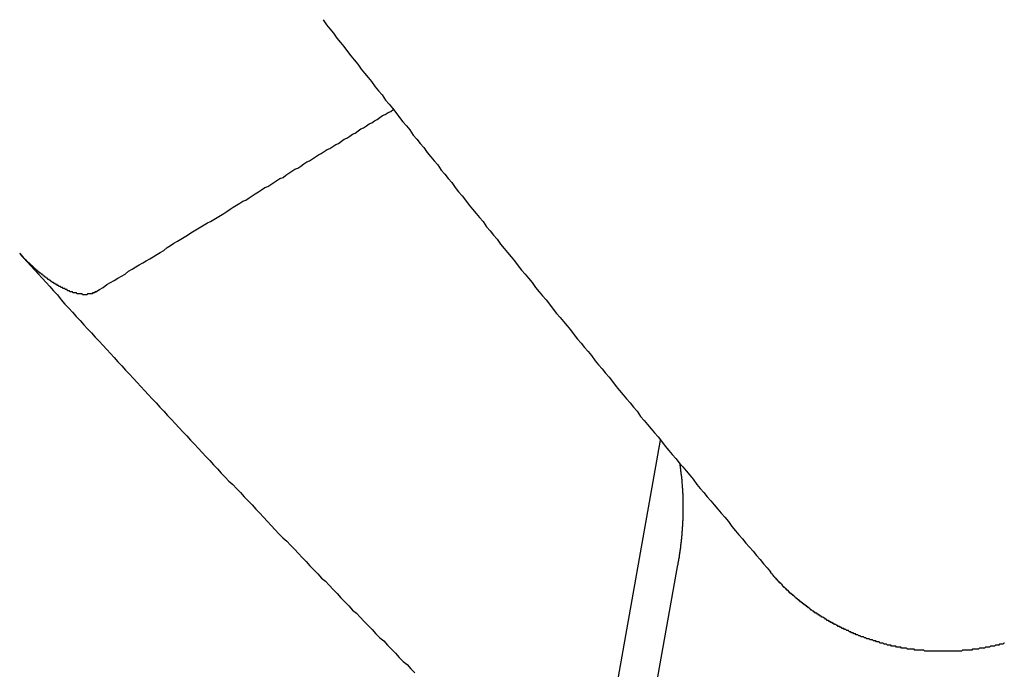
# Model space of a CAD drawing. Extents: x 1107 to 4046, y 937 to 3355.
# Tile 474 of 656: x 2209.324 to 2210.281, y 2652.212 to 2652.842. Entities that reach past the tile are written whole.
import ezdxf

# ---------------------------------------------------------------- set-up
doc = ezdxf.new("R2010")
doc.units = 0
doc.layers.add('KF_VIDA_L___C_REAR', color=7, linetype='CONTINUOUS')

# ---------------------------------------------------------------- blocks, each defined once
blk = doc.blocks.new('KF_VIDA_L___C_REAR')
at = {"layer": 'KF_VIDA_L___C_REAR'}
for p, q in [((22.881917, 962.735928), (22.967782, 963.220981)), ((22.857533, 962.382348), (22.984562, 963.099939))]:
    blk.add_line(p, q, dxfattribs=at)
for points in [[(22.64, 963.629, 0), (22.6433, 963.624, 0), (22.6467, 963.62, 0), (22.6501, 963.616, 0), (22.6534, 963.611, 0), (22.6568, 963.607, 0), (22.6602, 963.603, 0), (22.6636, 963.598, 0), (22.6669, 963.594, 0), (22.6703, 963.59, 0), (22.6737, 963.586, 0), (22.677, 963.581, 0), (22.6804, 963.577, 0), (22.6838, 963.573, 0), (22.6872, 963.569, 0), (22.6905, 963.564, 0), (22.6939, 963.56, 0), (22.6973, 963.556, 0), (22.7007, 963.551, 0), (22.7041, 963.547, 0), (22.7074, 963.543, 0), (22.7108, 963.539, 0), (22.7142, 963.534, 0), (22.7176, 963.53, 0), (22.721, 963.526, 0), (22.7243, 963.522, 0), (22.7277, 963.517, 0), (22.7311, 963.513, 0), (22.7345, 963.509, 0), (22.7379, 963.505, 0), (22.7413, 963.5, 0), (22.7446, 963.496, 0), (22.748, 963.492, 0), (22.7514, 963.488, 0), (22.7548, 963.483, 0), (22.7582, 963.479, 0), (22.7616, 963.475, 0), (22.765, 963.471, 0), (22.7683, 963.466, 0), (22.7717, 963.462, 0), (22.7751, 963.458, 0), (22.7785, 963.454, 0), (22.7819, 963.449, 0), (22.7853, 963.445, 0), (22.7887, 963.441, 0), (22.7921, 963.437, 0), (22.7955, 963.433, 0), (22.7989, 963.428, 0), (22.8023, 963.424, 0), (22.8056, 963.42, 0), (22.809, 963.416, 0), (22.8124, 963.411, 0), (22.8158, 963.407, 0), (22.8192, 963.403, 0), (22.8226, 963.399, 0), (22.826, 963.395, 0), (22.8294, 963.39, 0), (22.8328, 963.386, 0), (22.8362, 963.382, 0), (22.8396, 963.378, 0), (22.843, 963.374, 0), (22.8464, 963.369, 0), (22.8498, 963.365, 0), (22.8532, 963.361, 0), (22.8566, 963.357, 0), (22.86, 963.353, 0), (22.8634, 963.348, 0), (22.8668, 963.344, 0), (22.8702, 963.34, 0), (22.8736, 963.336, 0), (22.877, 963.332, 0), (22.8804, 963.328, 0), (22.8838, 963.323, 0), (22.8872, 963.319, 0), (22.8906, 963.315, 0), (22.894, 963.311, 0), (22.8974, 963.307, 0), (22.9008, 963.303, 0), (22.9042, 963.298, 0), (22.9076, 963.294, 0), (22.911, 963.29, 0), (22.9144, 963.286, 0), (22.9178, 963.282, 0), (22.9212, 963.278, 0), (22.9247, 963.273, 0), (22.9281, 963.269, 0), (22.9315, 963.265, 0), (22.9349, 963.261, 0), (22.9383, 963.257, 0), (22.9417, 963.253, 0), (22.9451, 963.249, 0), (22.9485, 963.244, 0), (22.9519, 963.24, 0), (22.9553, 963.236, 0), (22.9587, 963.232, 0), (22.9621, 963.228, 0), (22.9655, 963.224, 0), (22.9689, 963.22, 0), (22.9724, 963.215, 0), (22.9758, 963.211, 0), (22.9792, 963.207, 0), (22.9826, 963.203, 0), (22.986, 963.199, 0), (22.9894, 963.195, 0), (22.9928, 963.191, 0), (22.9962, 963.187, 0), (22.9996, 963.183, 0), (23.0031, 963.178, 0), (23.0065, 963.174, 0), (23.0099, 963.17, 0), (23.0133, 963.166, 0), (23.0167, 963.162, 0), (23.0201, 963.158, 0), (23.0235, 963.154, 0), (23.0269, 963.15, 0), (23.0304, 963.146, 0), (23.0338, 963.142, 0), (23.0372, 963.137, 0), (23.0406, 963.133, 0), (23.044, 963.129, 0), (23.0474, 963.125, 0), (23.0508, 963.121, 0), (23.0542, 963.117, 0), (23.0577, 963.113, 0), (23.0611, 963.109, 0), (23.0645, 963.105, 0), (23.0679, 963.101, 0), (23.0713, 963.097, 0), (23.0747, 963.093, 0)], [(22.4194, 963.365, 0), (22.4229, 963.367, 0), (22.4265, 963.369, 0), (22.4301, 963.372, 0), (22.4336, 963.374, 0), (22.4371, 963.376, 0), (22.4407, 963.378, 0), (22.4442, 963.38, 0), (22.4477, 963.382, 0), (22.4511, 963.385, 0), (22.4546, 963.387, 0), (22.458, 963.389, 0), (22.4615, 963.391, 0), (22.4649, 963.393, 0), (22.4683, 963.395, 0), (22.4717, 963.397, 0), (22.4751, 963.399, 0), (22.4785, 963.401, 0), (22.4818, 963.403, 0), (22.4852, 963.405, 0), (22.4885, 963.408, 0), (22.4919, 963.41, 0), (22.4952, 963.412, 0), (22.4985, 963.414, 0), (22.5018, 963.416, 0), (22.505, 963.418, 0), (22.5083, 963.42, 0), (22.5116, 963.422, 0), (22.5148, 963.424, 0), (22.518, 963.426, 0), (22.5213, 963.428, 0), (22.5245, 963.43, 0), (22.5277, 963.432, 0), (22.5308, 963.433, 0), (22.534, 963.435, 0), (22.5372, 963.437, 0), (22.5403, 963.439, 0), (22.5435, 963.441, 0), (22.5466, 963.443, 0), (22.5497, 963.445, 0), (22.5528, 963.447, 0), (22.5559, 963.449, 0), (22.559, 963.451, 0), (22.5621, 963.453, 0), (22.5651, 963.454, 0), (22.5682, 963.456, 0), (22.5712, 963.458, 0), (22.5742, 963.46, 0), (22.5773, 963.462, 0), (22.5803, 963.464, 0), (22.5833, 963.466, 0), (22.5863, 963.467, 0), (22.5892, 963.469, 0), (22.5922, 963.471, 0), (22.5952, 963.473, 0), (22.5981, 963.475, 0), (22.6011, 963.476, 0), (22.604, 963.478, 0), (22.6069, 963.48, 0), (22.6098, 963.482, 0), (22.6127, 963.484, 0), (22.6156, 963.485, 0), (22.6185, 963.487, 0), (22.6213, 963.489, 0), (22.6242, 963.491, 0), (22.627, 963.492, 0), (22.6299, 963.494, 0), (22.6327, 963.496, 0), (22.6355, 963.498, 0), (22.6383, 963.499, 0), (22.6411, 963.501, 0), (22.6439, 963.503, 0), (22.6467, 963.504, 0), (22.6495, 963.506, 0), (22.6523, 963.508, 0), (22.655, 963.509, 0), (22.6578, 963.511, 0), (22.6605, 963.513, 0), (22.6632, 963.514, 0), (22.6659, 963.516, 0), (22.6686, 963.518, 0), (22.6713, 963.519, 0), (22.674, 963.521, 0), (22.6767, 963.523, 0), (22.6794, 963.524, 0), (22.6821, 963.526, 0), (22.6847, 963.528, 0), (22.6874, 963.529, 0), (22.69, 963.531, 0), (22.6926, 963.532, 0), (22.6953, 963.534, 0), (22.6979, 963.536, 0), (22.7005, 963.537, 0), (22.7031, 963.539, 0), (22.7057, 963.54, 0), (22.7082, 963.542, 0)], [(22.4194, 963.365, 0), (22.4192, 963.365, 0), (22.4191, 963.365, 0), (22.4189, 963.365, 0), (22.4188, 963.365, 0), (22.4187, 963.365, 0), (22.4185, 963.365, 0), (22.4184, 963.365, 0), (22.4182, 963.364, 0), (22.4181, 963.364, 0), (22.4179, 963.364, 0), (22.4178, 963.364, 0), (22.4176, 963.364, 0), (22.4175, 963.364, 0), (22.4173, 963.364, 0), (22.4172, 963.364, 0), (22.417, 963.364, 0), (22.4168, 963.364, 0), (22.4167, 963.364, 0), (22.4165, 963.364, 0), (22.4164, 963.364, 0), (22.4162, 963.364, 0), (22.416, 963.364, 0), (22.4159, 963.363, 0), (22.4157, 963.363, 0), (22.4155, 963.363, 0), (22.4154, 963.363, 0), (22.4152, 963.363, 0), (22.415, 963.363, 0), (22.4149, 963.363, 0), (22.4147, 963.363, 0), (22.4145, 963.363, 0), (22.4144, 963.363, 0), (22.4142, 963.363, 0), (22.414, 963.363, 0), (22.4138, 963.363, 0), (22.4137, 963.363, 0), (22.4135, 963.363, 0), (22.4133, 963.363, 0), (22.4131, 963.363, 0), (22.4129, 963.363, 0), (22.4128, 963.363, 0), (22.4126, 963.363, 0), (22.4124, 963.363, 0), (22.4122, 963.363, 0), (22.412, 963.363, 0), (22.4119, 963.363, 0), (22.4117, 963.363, 0), (22.4115, 963.363, 0), (22.4113, 963.363, 0), (22.4111, 963.363, 0), (22.4109, 963.362, 0), (22.4107, 963.362, 0), (22.4106, 963.362, 0), (22.4104, 963.362, 0), (22.4102, 963.362, 0), (22.41, 963.362, 0), (22.4098, 963.362, 0), (22.4096, 963.362, 0), (22.4094, 963.362, 0), (22.4092, 963.362, 0), (22.4091, 963.362, 0), (22.4089, 963.362, 0), (22.4087, 963.362, 0), (22.4085, 963.362, 0), (22.4083, 963.362, 0), (22.4081, 963.362, 0), (22.4079, 963.362, 0), (22.4077, 963.362, 0), (22.4075, 963.362, 0), (22.4073, 963.362, 0), (22.4071, 963.362, 0), (22.407, 963.362, 0), (22.4068, 963.362, 0), (22.4066, 963.362, 0), (22.4064, 963.362, 0), (22.4062, 963.362, 0), (22.406, 963.363, 0), (22.4058, 963.363, 0), (22.4056, 963.363, 0), (22.4054, 963.363, 0), (22.4052, 963.363, 0), (22.405, 963.363, 0), (22.4048, 963.363, 0), (22.4046, 963.363, 0), (22.4044, 963.363, 0), (22.4042, 963.363, 0), (22.404, 963.363, 0), (22.4038, 963.363, 0), (22.4035, 963.363, 0), (22.4033, 963.363, 0), (22.4031, 963.363, 0), (22.4029, 963.363, 0), (22.4027, 963.363, 0), (22.4025, 963.363, 0), (22.4022, 963.363, 0), (22.402, 963.363, 0), (22.4018, 963.363, 0), (22.4016, 963.363, 0), (22.4014, 963.363, 0), (22.4011, 963.363, 0), (22.4009, 963.363, 0), (22.4007, 963.363, 0), (22.4005, 963.364, 0), (22.4002, 963.364, 0), (22.4, 963.364, 0), (22.3998, 963.364, 0), (22.3995, 963.364, 0), (22.3993, 963.364, 0), (22.3991, 963.364, 0), (22.3988, 963.364, 0), (22.3986, 963.364, 0), (22.3984, 963.364, 0), (22.3981, 963.364, 0), (22.3979, 963.364, 0), (22.3977, 963.364, 0), (22.3974, 963.364, 0), (22.3972, 963.364, 0), (22.3969, 963.364, 0), (22.3967, 963.365, 0), (22.3965, 963.365, 0), (22.3962, 963.365, 0), (22.396, 963.365, 0), (22.3957, 963.365, 0), (22.3955, 963.365, 0), (22.3953, 963.365, 0), (22.395, 963.365, 0), (22.3948, 963.365, 0), (22.3945, 963.365, 0), (22.3943, 963.365, 0), (22.3941, 963.365, 0), (22.3938, 963.366, 0), (22.3936, 963.366, 0), (22.3933, 963.366, 0), (22.3931, 963.366, 0), (22.3928, 963.366, 0), (22.3926, 963.366, 0), (22.3923, 963.366, 0), (22.3921, 963.366, 0), (22.3919, 963.366, 0), (22.3916, 963.366, 0), (22.3914, 963.367, 0), (22.3911, 963.367, 0), (22.3909, 963.367, 0), (22.3906, 963.367, 0), (22.3904, 963.367, 0), (22.3901, 963.367, 0), (22.3899, 963.367, 0), (22.3897, 963.367, 0), (22.3894, 963.367, 0), (22.3892, 963.368, 0), (22.3889, 963.368, 0), (22.3887, 963.368, 0), (22.3884, 963.368, 0), (22.3882, 963.368, 0), (22.3879, 963.368, 0), (22.3877, 963.368, 0), (22.3875, 963.368, 0), (22.3872, 963.368, 0), (22.387, 963.369, 0), (22.3867, 963.369, 0), (22.3865, 963.369, 0), (22.3863, 963.369, 0), (22.386, 963.369, 0), (22.3858, 963.369, 0), (22.3855, 963.369, 0), (22.3853, 963.369, 0), (22.3851, 963.37, 0), (22.3848, 963.37, 0), (22.3846, 963.37, 0), (22.3843, 963.37, 0), (22.3841, 963.37, 0), (22.3838, 963.37, 0), (22.3836, 963.37, 0), (22.3833, 963.37, 0), (22.3831, 963.371, 0), (22.3828, 963.371, 0), (22.3826, 963.371, 0), (22.3823, 963.371, 0), (22.3821, 963.371, 0), (22.3818, 963.371, 0), (22.3816, 963.372, 0), (22.3813, 963.372, 0), (22.381, 963.372, 0), (22.3808, 963.372, 0), (22.3805, 963.372, 0), (22.3803, 963.372, 0), (22.38, 963.372, 0), (22.3797, 963.373, 0), (22.3795, 963.373, 0), (22.3792, 963.373, 0), (22.3789, 963.373, 0), (22.3787, 963.373, 0), (22.3784, 963.373, 0), (22.3781, 963.374, 0), (22.3779, 963.374, 0), (22.3776, 963.374, 0), (22.3773, 963.374, 0), (22.3771, 963.374, 0), (22.3768, 963.374, 0), (22.3765, 963.375, 0), (22.3763, 963.375, 0), (22.376, 963.375, 0), (22.3757, 963.375, 0), (22.3755, 963.375, 0), (22.3752, 963.376, 0), (22.3749, 963.376, 0), (22.3746, 963.376, 0), (22.3744, 963.376, 0), (22.3741, 963.376, 0), (22.3738, 963.377, 0), (22.3736, 963.377, 0), (22.3733, 963.377, 0), (22.373, 963.377, 0), (22.3727, 963.377, 0), (22.3725, 963.377, 0), (22.3722, 963.378, 0), (22.3719, 963.378, 0), (22.3717, 963.378, 0), (22.3714, 963.378, 0), (22.3711, 963.378, 0), (22.3708, 963.379, 0), (22.3706, 963.379, 0), (22.3703, 963.379, 0), (22.37, 963.379, 0), (22.3698, 963.379, 0), (22.3695, 963.38, 0), (22.3692, 963.38, 0), (22.3689, 963.38, 0), (22.3687, 963.38, 0), (22.3684, 963.38, 0), (22.3681, 963.381, 0), (22.3679, 963.381, 0), (22.3676, 963.381, 0), (22.3673, 963.381, 0), (22.3671, 963.382, 0), (22.3668, 963.382, 0), (22.3665, 963.382, 0), (22.3663, 963.382, 0), (22.366, 963.382, 0), (22.3658, 963.383, 0), (22.3655, 963.383, 0), (22.3652, 963.383, 0), (22.365, 963.383, 0), (22.3647, 963.383, 0), (22.3644, 963.384, 0), (22.3642, 963.384, 0), (22.3639, 963.384, 0), (22.3637, 963.384, 0), (22.3634, 963.384, 0), (22.3632, 963.385, 0), (22.3629, 963.385, 0), (22.3627, 963.385, 0), (22.3624, 963.385, 0), (22.3622, 963.386, 0), (22.3619, 963.386, 0), (22.3617, 963.386, 0), (22.3614, 963.386, 0), (22.3612, 963.386, 0), (22.3609, 963.387, 0), (22.3606, 963.387, 0), (22.3604, 963.387, 0), (22.3601, 963.387, 0), (22.3599, 963.388, 0), (22.3596, 963.388, 0), (22.3594, 963.388, 0), (22.3591, 963.388, 0), (22.3589, 963.388, 0), (22.3586, 963.389, 0), (22.3583, 963.389, 0), (22.3581, 963.389, 0), (22.3578, 963.389, 0), (22.3576, 963.39, 0), (22.3573, 963.39, 0), (22.357, 963.39, 0), (22.3568, 963.39, 0), (22.3565, 963.391, 0), (22.3562, 963.391, 0), (22.356, 963.391, 0), (22.3557, 963.391, 0), (22.3554, 963.392, 0), (22.3552, 963.392, 0), (22.3549, 963.392, 0), (22.3547, 963.392, 0), (22.3544, 963.393, 0), (22.3541, 963.393, 0), (22.3539, 963.393, 0), (22.3536, 963.393, 0), (22.3533, 963.394, 0), (22.3531, 963.394, 0), (22.3528, 963.394, 0), (22.3525, 963.394, 0), (22.3523, 963.395, 0), (22.352, 963.395, 0), (22.3517, 963.395, 0), (22.3515, 963.396, 0), (22.3512, 963.396, 0), (22.351, 963.396, 0), (22.3507, 963.396, 0), (22.3504, 963.397, 0), (22.3502, 963.397, 0), (22.3499, 963.397, 0), (22.3496, 963.397, 0), (22.3494, 963.398, 0), (22.3491, 963.398, 0), (22.3489, 963.398, 0), (22.3486, 963.399, 0), (22.3483, 963.399, 0), (22.3481, 963.399, 0), (22.3478, 963.399, 0), (22.3476, 963.4, 0), (22.3473, 963.4, 0), (22.347, 963.4, 0), (22.3468, 963.4, 0), (22.3465, 963.401, 0), (22.3463, 963.401, 0), (22.346, 963.401, 0), (22.3458, 963.402, 0), (22.3455, 963.402, 0), (22.3453, 963.402, 0)], [(22.3453, 963.402, 0), (22.3489, 963.398, 0), (22.3526, 963.394, 0), (22.3562, 963.39, 0), (22.3599, 963.386, 0), (22.3636, 963.382, 0), (22.3672, 963.378, 0), (22.3709, 963.374, 0), (22.3746, 963.37, 0), (22.3782, 963.366, 0), (22.3819, 963.362, 0), (22.3856, 963.357, 0), (22.3892, 963.353, 0), (22.3929, 963.349, 0), (22.3966, 963.345, 0), (22.4003, 963.341, 0), (22.404, 963.337, 0), (22.4076, 963.333, 0), (22.4113, 963.329, 0), (22.415, 963.325, 0), (22.4187, 963.321, 0), (22.4224, 963.317, 0), (22.4261, 963.313, 0), (22.4298, 963.309, 0), (22.4334, 963.305, 0), (22.4371, 963.301, 0), (22.4408, 963.297, 0), (22.4445, 963.293, 0), (22.4482, 963.289, 0), (22.4519, 963.285, 0), (22.4556, 963.281, 0), (22.4593, 963.277, 0), (22.463, 963.273, 0), (22.4667, 963.269, 0), (22.4704, 963.265, 0), (22.4741, 963.261, 0), (22.4778, 963.257, 0), (22.4816, 963.253, 0), (22.4853, 963.249, 0), (22.489, 963.245, 0), (22.4927, 963.241, 0), (22.4964, 963.237, 0), (22.5001, 963.233, 0), (22.5038, 963.229, 0), (22.5076, 963.225, 0), (22.5113, 963.221, 0), (22.515, 963.217, 0), (22.5187, 963.213, 0), (22.5225, 963.209, 0), (22.5262, 963.205, 0), (22.5299, 963.201, 0), (22.5336, 963.197, 0), (22.5374, 963.193, 0), (22.5411, 963.189, 0), (22.5448, 963.185, 0), (22.5486, 963.181, 0), (22.5523, 963.178, 0), (22.556, 963.174, 0), (22.5598, 963.17, 0), (22.5635, 963.166, 0), (22.5672, 963.162, 0), (22.571, 963.158, 0), (22.5747, 963.154, 0), (22.5785, 963.15, 0), (22.5822, 963.146, 0), (22.586, 963.142, 0), (22.5897, 963.138, 0), (22.5935, 963.134, 0), (22.5972, 963.13, 0), (22.601, 963.126, 0), (22.6047, 963.123, 0), (22.6085, 963.119, 0), (22.6122, 963.115, 0), (22.616, 963.111, 0), (22.6197, 963.107, 0), (22.6235, 963.103, 0), (22.6273, 963.099, 0), (22.631, 963.095, 0), (22.6348, 963.091, 0), (22.6385, 963.087, 0), (22.6423, 963.084, 0), (22.6461, 963.08, 0), (22.6498, 963.076, 0), (22.6536, 963.072, 0), (22.6574, 963.068, 0), (22.6611, 963.064, 0), (22.6649, 963.06, 0), (22.6687, 963.056, 0), (22.6725, 963.053, 0), (22.6762, 963.049, 0), (22.68, 963.045, 0), (22.6838, 963.041, 0), (22.6876, 963.037, 0), (22.6914, 963.033, 0), (22.6951, 963.029, 0), (22.6989, 963.026, 0), (22.7027, 963.022, 0), (22.7065, 963.018, 0), (22.7103, 963.014, 0), (22.7141, 963.01, 0), (22.7178, 963.006, 0), (22.7216, 963.003, 0), (22.7254, 962.999, 0), (22.7292, 962.995, 0)], [(22.9863, 963.199, 0), (22.9864, 963.198, 0), (22.9865, 963.198, 0), (22.9865, 963.197, 0), (22.9866, 963.197, 0), (22.9867, 963.196, 0), (22.9868, 963.196, 0), (22.9868, 963.195, 0), (22.9869, 963.195, 0), (22.987, 963.194, 0), (22.987, 963.194, 0), (22.9871, 963.193, 0), (22.9872, 963.193, 0), (22.9872, 963.192, 0), (22.9873, 963.192, 0), (22.9874, 963.191, 0), (22.9874, 963.191, 0), (22.9875, 963.19, 0), (22.9875, 963.19, 0), (22.9876, 963.189, 0), (22.9877, 963.189, 0), (22.9877, 963.188, 0), (22.9878, 963.188, 0), (22.9878, 963.187, 0), (22.9879, 963.187, 0), (22.988, 963.187, 0), (22.988, 963.186, 0), (22.9881, 963.186, 0), (22.9881, 963.185, 0), (22.9882, 963.185, 0), (22.9882, 963.184, 0), (22.9883, 963.184, 0), (22.9883, 963.183, 0), (22.9884, 963.183, 0), (22.9884, 963.182, 0), (22.9885, 963.182, 0), (22.9885, 963.181, 0), (22.9886, 963.181, 0), (22.9886, 963.18, 0), (22.9886, 963.18, 0), (22.9887, 963.179, 0), (22.9887, 963.179, 0), (22.9888, 963.178, 0), (22.9888, 963.178, 0), (22.9888, 963.177, 0), (22.9889, 963.177, 0), (22.9889, 963.176, 0), (22.989, 963.176, 0), (22.989, 963.175, 0), (22.989, 963.175, 0), (22.9891, 963.174, 0), (22.9891, 963.174, 0), (22.9891, 963.173, 0), (22.9891, 963.173, 0), (22.9892, 963.172, 0), (22.9892, 963.172, 0), (22.9892, 963.171, 0), (22.9893, 963.171, 0), (22.9893, 963.17, 0), (22.9893, 963.17, 0), (22.9893, 963.169, 0), (22.9894, 963.169, 0), (22.9894, 963.168, 0), (22.9894, 963.168, 0), (22.9894, 963.167, 0), (22.9894, 963.166, 0), (22.9895, 963.166, 0), (22.9895, 963.165, 0), (22.9895, 963.165, 0), (22.9895, 963.164, 0), (22.9895, 963.164, 0), (22.9895, 963.163, 0), (22.9896, 963.163, 0), (22.9896, 963.162, 0), (22.9896, 963.162, 0), (22.9896, 963.161, 0), (22.9896, 963.161, 0), (22.9896, 963.16, 0), (22.9896, 963.16, 0), (22.9896, 963.159, 0), (22.9896, 963.159, 0), (22.9896, 963.158, 0), (22.9896, 963.158, 0), (22.9896, 963.157, 0), (22.9896, 963.157, 0), (22.9896, 963.156, 0), (22.9896, 963.156, 0), (22.9896, 963.155, 0), (22.9896, 963.155, 0), (22.9896, 963.154, 0), (22.9896, 963.154, 0), (22.9896, 963.153, 0), (22.9896, 963.153, 0), (22.9896, 963.152, 0), (22.9896, 963.151, 0), (22.9896, 963.151, 0), (22.9896, 963.15, 0), (22.9896, 963.15, 0), (22.9896, 963.149, 0), (22.9896, 963.149, 0), (22.9896, 963.148, 0), (22.9895, 963.148, 0), (22.9895, 963.147, 0), (22.9895, 963.147, 0), (22.9895, 963.146, 0), (22.9895, 963.146, 0), (22.9895, 963.145, 0), (22.9894, 963.145, 0), (22.9894, 963.144, 0), (22.9894, 963.144, 0), (22.9894, 963.143, 0), (22.9894, 963.143, 0), (22.9893, 963.142, 0), (22.9893, 963.141, 0), (22.9893, 963.141, 0), (22.9893, 963.14, 0), (22.9892, 963.14, 0), (22.9892, 963.139, 0), (22.9892, 963.139, 0), (22.9891, 963.138, 0), (22.9891, 963.138, 0), (22.9891, 963.137, 0), (22.989, 963.137, 0), (22.989, 963.136, 0), (22.989, 963.136, 0), (22.9889, 963.135, 0), (22.9889, 963.135, 0), (22.9889, 963.134, 0), (22.9888, 963.134, 0), (22.9888, 963.133, 0), (22.9887, 963.132, 0), (22.9887, 963.132, 0), (22.9887, 963.131, 0), (22.9886, 963.131, 0), (22.9886, 963.13, 0), (22.9885, 963.13, 0), (22.9885, 963.129, 0), (22.9884, 963.129, 0), (22.9884, 963.128, 0), (22.9883, 963.128, 0), (22.9883, 963.127, 0), (22.9882, 963.127, 0), (22.9882, 963.126, 0), (22.9881, 963.126, 0), (22.9881, 963.125, 0), (22.988, 963.124, 0), (22.988, 963.124, 0), (22.9879, 963.123, 0), (22.9878, 963.123, 0), (22.9878, 963.122, 0), (22.9877, 963.122, 0), (22.9877, 963.121, 0), (22.9876, 963.121, 0), (22.9875, 963.12, 0), (22.9875, 963.12, 0), (22.9874, 963.119, 0), (22.9873, 963.119, 0), (22.9873, 963.118, 0), (22.9872, 963.118, 0), (22.9871, 963.117, 0), (22.9871, 963.116, 0), (22.987, 963.116, 0), (22.9869, 963.115, 0), (22.9869, 963.115, 0), (22.9868, 963.114, 0), (22.9867, 963.114, 0), (22.9866, 963.113, 0), (22.9866, 963.113, 0), (22.9865, 963.112, 0), (22.9864, 963.112, 0), (22.9863, 963.111, 0), (22.9863, 963.111, 0), (22.9862, 963.11, 0), (22.9861, 963.11, 0), (22.986, 963.109, 0), (22.9859, 963.108, 0), (22.9859, 963.108, 0), (22.9858, 963.107, 0), (22.9857, 963.107, 0), (22.9856, 963.106, 0), (22.9855, 963.106, 0), (22.9854, 963.105, 0), (22.9854, 963.105, 0), (22.9853, 963.104, 0), (22.9852, 963.104, 0), (22.9851, 963.103, 0), (22.985, 963.103, 0), (22.9849, 963.102, 0), (22.9848, 963.102, 0), (22.9847, 963.101, 0), (22.9846, 963.1, 0), (22.9845, 963.1, 0)], [(23.3021, 963.024, 0), (23.3013, 963.024, 0), (23.3005, 963.023, 0), (23.2997, 963.023, 0), (23.2989, 963.023, 0), (23.2981, 963.023, 0), (23.2973, 963.023, 0), (23.2965, 963.022, 0), (23.2956, 963.022, 0), (23.2948, 963.022, 0), (23.294, 963.022, 0), (23.2932, 963.022, 0), (23.2924, 963.021, 0), (23.2916, 963.021, 0), (23.2907, 963.021, 0), (23.2899, 963.021, 0), (23.2891, 963.021, 0), (23.2883, 963.021, 0), (23.2875, 963.02, 0), (23.2866, 963.02, 0), (23.2858, 963.02, 0), (23.285, 963.02, 0), (23.2842, 963.02, 0), (23.2834, 963.02, 0), (23.2825, 963.019, 0), (23.2817, 963.019, 0), (23.2809, 963.019, 0), (23.2801, 963.019, 0), (23.2792, 963.019, 0), (23.2784, 963.019, 0), (23.2776, 963.019, 0), (23.2768, 963.018, 0), (23.2759, 963.018, 0), (23.2751, 963.018, 0), (23.2743, 963.018, 0), (23.2735, 963.018, 0), (23.2726, 963.018, 0), (23.2718, 963.018, 0), (23.271, 963.018, 0), (23.2702, 963.017, 0), (23.2693, 963.017, 0), (23.2685, 963.017, 0), (23.2677, 963.017, 0), (23.2668, 963.017, 0), (23.266, 963.017, 0), (23.2652, 963.017, 0), (23.2644, 963.017, 0), (23.2635, 963.017, 0), (23.2627, 963.017, 0), (23.2619, 963.017, 0), (23.2611, 963.017, 0), (23.2602, 963.016, 0), (23.2594, 963.016, 0), (23.2586, 963.016, 0), (23.2578, 963.016, 0), (23.2569, 963.016, 0), (23.2561, 963.016, 0), (23.2553, 963.016, 0), (23.2545, 963.016, 0), (23.2536, 963.016, 0), (23.2528, 963.016, 0), (23.252, 963.016, 0), (23.2512, 963.016, 0), (23.2504, 963.016, 0), (23.2495, 963.016, 0), (23.2487, 963.016, 0), (23.2479, 963.016, 0), (23.2471, 963.016, 0), (23.2463, 963.016, 0), (23.2454, 963.016, 0), (23.2446, 963.016, 0), (23.2438, 963.016, 0), (23.243, 963.016, 0), (23.2422, 963.016, 0), (23.2414, 963.016, 0), (23.2406, 963.016, 0), (23.2398, 963.016, 0), (23.2389, 963.016, 0), (23.2381, 963.016, 0), (23.2373, 963.016, 0), (23.2365, 963.016, 0), (23.2357, 963.016, 0), (23.2349, 963.016, 0), (23.2341, 963.016, 0), (23.2333, 963.016, 0), (23.2325, 963.016, 0), (23.2317, 963.016, 0), (23.2309, 963.016, 0), (23.2301, 963.016, 0), (23.2293, 963.016, 0), (23.2285, 963.016, 0), (23.2277, 963.016, 0), (23.2269, 963.016, 0), (23.2261, 963.016, 0), (23.2253, 963.016, 0), (23.2245, 963.016, 0), (23.2237, 963.017, 0), (23.2229, 963.017, 0), (23.2221, 963.017, 0), (23.2213, 963.017, 0), (23.2205, 963.017, 0), (23.2197, 963.017, 0), (23.2189, 963.017, 0), (23.2181, 963.017, 0), (23.2173, 963.017, 0), (23.2165, 963.017, 0), (23.2157, 963.017, 0), (23.2149, 963.017, 0), (23.2141, 963.018, 0), (23.2133, 963.018, 0), (23.2125, 963.018, 0), (23.2117, 963.018, 0), (23.2109, 963.018, 0), (23.2101, 963.018, 0), (23.2093, 963.018, 0), (23.2085, 963.018, 0), (23.2077, 963.018, 0), (23.2069, 963.019, 0), (23.206, 963.019, 0), (23.2052, 963.019, 0), (23.2044, 963.019, 0), (23.2036, 963.019, 0), (23.2028, 963.019, 0), (23.202, 963.019, 0), (23.2012, 963.02, 0), (23.2004, 963.02, 0), (23.1996, 963.02, 0), (23.1988, 963.02, 0), (23.198, 963.02, 0), (23.1971, 963.02, 0), (23.1963, 963.021, 0), (23.1955, 963.021, 0), (23.1947, 963.021, 0), (23.1939, 963.021, 0), (23.1931, 963.021, 0), (23.1923, 963.021, 0), (23.1915, 963.022, 0), (23.1907, 963.022, 0), (23.1899, 963.022, 0), (23.1891, 963.022, 0), (23.1883, 963.022, 0), (23.1874, 963.023, 0), (23.1866, 963.023, 0), (23.1858, 963.023, 0), (23.185, 963.023, 0), (23.1842, 963.024, 0), (23.1834, 963.024, 0), (23.1826, 963.024, 0), (23.1818, 963.024, 0), (23.181, 963.024, 0), (23.1802, 963.025, 0), (23.1794, 963.025, 0), (23.1786, 963.025, 0), (23.1778, 963.025, 0), (23.177, 963.026, 0), (23.1762, 963.026, 0), (23.1754, 963.026, 0), (23.1746, 963.026, 0), (23.1738, 963.027, 0), (23.173, 963.027, 0), (23.1722, 963.027, 0), (23.1714, 963.027, 0), (23.1706, 963.028, 0), (23.1698, 963.028, 0), (23.169, 963.028, 0), (23.1682, 963.028, 0), (23.1674, 963.029, 0), (23.1667, 963.029, 0), (23.1659, 963.029, 0), (23.1651, 963.03, 0), (23.1643, 963.03, 0), (23.1635, 963.03, 0), (23.1627, 963.03, 0), (23.1619, 963.031, 0), (23.1611, 963.031, 0), (23.1604, 963.031, 0), (23.1596, 963.032, 0), (23.1588, 963.032, 0), (23.158, 963.032, 0), (23.1573, 963.033, 0), (23.1565, 963.033, 0), (23.1557, 963.033, 0), (23.1549, 963.034, 0), (23.1542, 963.034, 0), (23.1534, 963.034, 0), (23.1526, 963.035, 0), (23.1519, 963.035, 0), (23.1511, 963.035, 0), (23.1503, 963.036, 0), (23.1496, 963.036, 0), (23.1488, 963.036, 0), (23.148, 963.037, 0), (23.1473, 963.037, 0), (23.1465, 963.037, 0), (23.1458, 963.038, 0), (23.145, 963.038, 0), (23.1443, 963.038, 0), (23.1435, 963.039, 0), (23.1428, 963.039, 0), (23.142, 963.04, 0), (23.1413, 963.04, 0), (23.1405, 963.04, 0), (23.1398, 963.041, 0), (23.139, 963.041, 0), (23.1383, 963.042, 0), (23.1376, 963.042, 0), (23.1368, 963.042, 0), (23.1361, 963.043, 0), (23.1354, 963.043, 0), (23.1346, 963.044, 0), (23.1339, 963.044, 0), (23.1332, 963.044, 0), (23.1325, 963.045, 0), (23.1317, 963.045, 0), (23.131, 963.046, 0), (23.1303, 963.046, 0), (23.1296, 963.046, 0), (23.1289, 963.047, 0), (23.1282, 963.047, 0), (23.1274, 963.048, 0), (23.1267, 963.048, 0), (23.126, 963.049, 0), (23.1253, 963.049, 0), (23.1246, 963.049, 0), (23.1239, 963.05, 0), (23.1232, 963.05, 0), (23.1225, 963.051, 0), (23.1218, 963.051, 0), (23.1211, 963.052, 0), (23.1205, 963.052, 0), (23.1198, 963.053, 0), (23.1191, 963.053, 0), (23.1184, 963.053, 0), (23.1177, 963.054, 0), (23.117, 963.054, 0), (23.1164, 963.055, 0), (23.1157, 963.055, 0), (23.115, 963.056, 0), (23.1143, 963.056, 0), (23.1137, 963.057, 0), (23.113, 963.057, 0), (23.1123, 963.058, 0), (23.1117, 963.058, 0), (23.111, 963.059, 0), (23.1104, 963.059, 0), (23.1097, 963.06, 0), (23.1091, 963.06, 0), (23.1084, 963.061, 0), (23.1078, 963.061, 0), (23.1071, 963.062, 0), (23.1065, 963.062, 0), (23.1058, 963.063, 0), (23.1052, 963.063, 0), (23.1046, 963.064, 0), (23.1039, 963.064, 0), (23.1033, 963.065, 0), (23.1027, 963.065, 0), (23.1021, 963.066, 0), (23.1014, 963.066, 0), (23.1008, 963.067, 0), (23.1002, 963.067, 0), (23.0996, 963.068, 0), (23.099, 963.068, 0), (23.0984, 963.069, 0), (23.0978, 963.069, 0), (23.0972, 963.07, 0), (23.0966, 963.07, 0), (23.096, 963.071, 0), (23.0954, 963.071, 0), (23.0948, 963.072, 0), (23.0942, 963.072, 0), (23.0936, 963.073, 0), (23.093, 963.073, 0), (23.0924, 963.074, 0), (23.0919, 963.075, 0), (23.0913, 963.075, 0), (23.0907, 963.076, 0), (23.0901, 963.076, 0), (23.0896, 963.077, 0), (23.089, 963.077, 0), (23.0885, 963.078, 0), (23.0879, 963.078, 0), (23.0873, 963.079, 0), (23.0868, 963.079, 0), (23.0862, 963.08, 0), (23.0857, 963.081, 0), (23.0851, 963.081, 0), (23.0846, 963.082, 0), (23.0841, 963.082, 0), (23.0835, 963.083, 0), (23.083, 963.083, 0), (23.0825, 963.084, 0), (23.0819, 963.084, 0), (23.0814, 963.085, 0), (23.0809, 963.086, 0), (23.0804, 963.086, 0), (23.0799, 963.087, 0), (23.0793, 963.087, 0), (23.0788, 963.088, 0), (23.0783, 963.088, 0), (23.0778, 963.089, 0), (23.0773, 963.09, 0), (23.0768, 963.09, 0), (23.0762, 963.091, 0), (23.0757, 963.091, 0), (23.0752, 963.092, 0), (23.0747, 963.093, 0)]]:
    blk.add_polyline3d(points, dxfattribs=at)

msp = doc.modelspace()

# ---------------------------------------------------------------- block references
at = {"layer": 'KF_VIDA_L___C_REAR'}
msp.add_blockref('KF_VIDA_L___C_REAR', (2186.97908, 1689.21316), dxfattribs=at)

doc.saveas('drawing.dxf')
